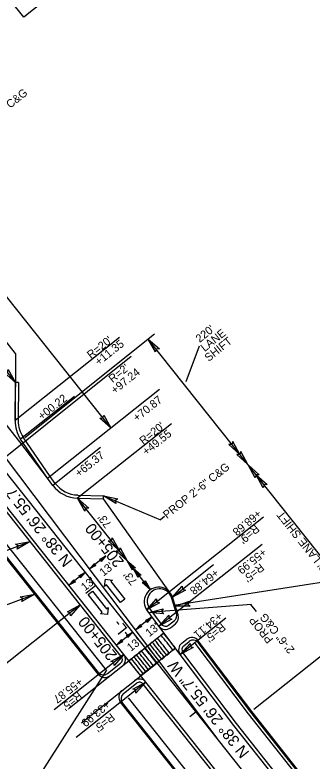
# Model space of a CAD drawing. Extents: x 472216 to 481979, y 489069 to 507339.
# Drawn here: x 473911.3 to 474095.5, y 505738.4 to 506201.2 of the extents above; entities that cross this region are included whole.
import ezdxf

# ---------------------------------------------------------------- set-up
doc = ezdxf.new("R2010")
doc.units = 0
for name, color, linetype in [('Exist Horizontal Alignment Point', 7, 'Continuous'), ('Prop Drainage Structure Outlet Berm Ditch 850 10 CELL', 7, 'Continuous'), ('Prop Drainage Structure Pipe CSP 15in', 7, 'Continuous'), ('Prop Drainage Structure Pipe RCP 15in Class III Label', 7, 'Continuous'), ('Prop Drainage Structure Pipe RCP 24in Class III Label', 7, 'Continuous'), ('Prop Drainage Structure Pipe Side Drain 15in Label', 7, 'Continuous'), ('Prop Erosion Embankment Toe Protection Label', 7, 'Continuous'), ('Prop Erosion Rip Rap Single Stone CELL', 7, 'Continuous'), ('Prop Grid Mask', 7, 'Continuous'), ('Prop NEU Channel Block Detail CELL', 7, 'Continuous'), ('Sheet Block Revision CELL', 7, 'Continuous'), ('Sheet North Arrow Point CELL', 7, 'Continuous'), ('Sheet PE Seal Cell', 7, 'Continuous'), ('Sheet Plan And Profile CELL', 7, 'Continuous'), ('Sheet Plot Border Inside CELL', 7, 'Continuous'), ('Sheet Plot Border Outside CELL', 7, 'Continuous'), ('Sheet Profile Grid Major CELL', 7, 'Continuous'), ('Sheet Profile Grid Minor CELL', 7, 'Continuous')]:
    doc.layers.add(name, color=color, linetype=linetype)

msp = doc.modelspace()

# ---------------------------------------------------------------- linework, layer by layer
at = {"layer": 'Exist Horizontal Alignment Point'}
msp.add_lwpolyline([(473898.73, 506222.19), (473943.81, 506258.27), (473961.81, 506235.77), (473916.74, 506199.7)], close=True, dxfattribs=at)
at = {"layer": 'Prop Drainage Structure Outlet Berm Ditch 850 10 CELL'}
for points in [[(473998.34, 505992.16), (473993.95, 506000.17), (474000.83, 505994.08), (473998.87, 505993.98)], [(473907.18, 505981.29), (473911.57, 505973.27), (473904.68, 505979.37), (473906.65, 505979.46)], [(473966.35, 505953.03), (473970.74, 505945.02), (473963.86, 505951.11), (473965.82, 505951.21)], [(474043.92, 505934.7), (474050.74, 505928.63), (474046.35, 505936.7), (474045.82, 505934.8)], [(474048.84, 505928.52), (474055.66, 505922.45), (474051.27, 505930.52), (474050.74, 505928.63)], [(474060.27, 505914.13), (474055.9, 505922.15), (474062.77, 505916.05), (474060.81, 505915.96)], [(474065.18, 505907.95), (474060.81, 505915.97), (474067.68, 505909.87), (474065.72, 505909.78)], [(473954.52, 505893.43), (473950.14, 505901.44), (473957.02, 505895.35), (473955.05, 505895.26)], [(473973.85, 505898.08), (473966.16, 505903.01), (473975.12, 505900.96), (473973.44, 505899.94)], [(473971.65, 505876.84), (473976.04, 505868.83), (473969.16, 505874.92), (473971.12, 505875.01)], [(473911.65, 505872.9), (473920.62, 505874.62), (473912.71, 505869.94), (473913.23, 505871.84)], [(473976.57, 505870.65), (473980.95, 505862.64), (473974.07, 505868.73), (473976.04, 505868.83)], [(473963.68, 505863.46), (473967.69, 505865.65), (473964.64, 505862.21), (473964.59, 505863.19)], [(473984.14, 505856.81), (473980.95, 505862.64), (473985.96, 505858.2), (473984.53, 505858.13)], [(473961.52, 505859.76), (473957.51, 505857.57), (473960.56, 505861.01), (473960.6, 505860.02)], [(473987.72, 505852.3), (473984.53, 505858.13), (473989.54, 505853.7), (473988.1, 505853.63)], [(473950.93, 505853.33), (473954.94, 505855.53), (473951.89, 505852.08), (473951.84, 505853.07)], [(473948.76, 505849.63), (473944.76, 505847.44), (473947.8, 505850.88), (473947.85, 505849.9)], [(473992.04, 505850.48), (473995.23, 505844.65), (473990.22, 505849.09), (473991.66, 505849.15)], [(474016.94, 505844.43), (474008.94, 505840.02), (474015.01, 505846.92), (474015.11, 505844.96)], [(473914.58, 505840.27), (473923.54, 505841.99), (473915.64, 505837.31), (473916.15, 505839.21)], [(474000.95, 505836.55), (473992.94, 505832.17), (473999.03, 505839.05), (473999.13, 505837.08)], [(473943.8, 505830.96), (473951.81, 505835.34), (473945.72, 505828.46), (473945.62, 505830.43)], [(474019.83, 505834.42), (474010.7, 505834.54), (474019.39, 505837.54), (474018.5, 505835.78)], [(474003.31, 505829.66), (473994.21, 505830.48), (474003.1, 505832.8), (474002.09, 505831.12)], [(473992.21, 505825.62), (473996.21, 505827.81), (473993.17, 505824.37), (473993.12, 505825.36)], [(474008.59, 505826.42), (474000.58, 505822.04), (474006.67, 505828.92), (474006.77, 505826.95)], [(473990.04, 505821.92), (473986.04, 505819.73), (473989.08, 505823.17), (473989.13, 505822.19)], [(473980.39, 505816.24), (473984.39, 505818.43), (473981.35, 505814.99), (473981.3, 505815.97)], [(473978.22, 505812.53), (473974.21, 505810.34), (473977.26, 505813.78), (473977.3, 505812.8)], [(474021.77, 505808.94), (474013.76, 505804.56), (474019.85, 505811.44), (474019.94, 505809.47)], [(473970.78, 505800.19), (473978.79, 505804.57), (473972.7, 505797.69), (473972.6, 505799.66)], [(473984.38, 505783.06), (473992.39, 505787.44), (473986.3, 505780.56), (473986.21, 505782.53)]]:
    msp.add_lwpolyline(points, close=True, dxfattribs=at)
at = {"layer": 'Prop Drainage Structure Pipe RCP 15in Class III Label'}
for p, q in [((474036.62, 505752.65), (473904.13, 505928.37)), ((473981.9, 505800.66), (474003.67, 505817.94)), ((474003.44, 505817.76), (474001.87, 505816.51)), ((473996.45, 505812.21), (473994.88, 505810.96)), ((473999.58, 505814.7), (473998.01, 505813.45)), ((473989.73, 505806.88), (473988.17, 505805.63)), ((474010.82, 505808.46), (473989.35, 505791.41)), ((473993.31, 505809.72), (473991.75, 505808.48)), ((474009.25, 505807.21), (474010.82, 505808.46)), ((473983.47, 505801.9), (473981.9, 505800.66)), ((473986.6, 505804.39), (473985.03, 505803.15)), ((474002.27, 505801.66), (474003.83, 505802.91)), ((474005.4, 505804.15), (474006.96, 505805.39)), ((473995.55, 505796.33), (473997.12, 505797.58)), ((473999.13, 505799.18), (474000.7, 505800.42)), ((473989.29, 505791.36), (473990.85, 505792.6)), ((473992.42, 505793.84), (473993.98, 505795.09))]:
    msp.add_line(p, q, dxfattribs=at)
for centre, radius, start, end in [((472583.06, 504682.43), 1816.36, 38.26149, 38.63614), ((472585.59, 504684.44), 1815.13, 38.26135, 38.63625), ((472578.6, 504678.89), 1815.13, 38.26135, 38.63625), ((472579.2, 504679.36), 1816.36, 38.26149, 38.63614), ((472581.74, 504681.38), 1815.13, 38.26135, 38.63625), ((472571.89, 504673.56), 1815.13, 38.26135, 38.63625), ((472572.94, 504674.39), 1816.36, 38.26149, 38.63614), ((472575.47, 504676.4), 1815.13, 38.26135, 38.63625), ((472576.07, 504676.88), 1816.36, 38.26149, 38.63614), ((472565.62, 504668.58), 1815.13, 38.26135, 38.63625), ((472566.22, 504669.06), 1816.36, 38.26149, 38.63614), ((472568.76, 504671.07), 1815.13, 38.26135, 38.63625), ((472569.36, 504671.55), 1816.36, 38.26149, 38.63614), ((472563.09, 504666.57), 1816.36, 38.26149, 38.63614)]:
    msp.add_arc(centre, radius, start, end, dxfattribs=at)
at = {"layer": 'Prop Drainage Structure Pipe RCP 24in Class III Label'}
for p, q in [((473911.73, 505991.16), (473885.11, 506024.68)), ((473911.73, 505991.16), (473911.35, 505949.55)), ((473978.79, 505804.57), (473868.84, 505943.06)), ((473931.4, 505913.79), (473914.82, 505938.1)), ((473963.13, 505792.14), (473853.17, 505930.62)), ((473934.71, 505909.39), (473931.4, 505913.79)), ((473950.14, 505901.44), (473966.11, 505901.01)), ((473966.11, 505901.01), (473966.16, 505903.01)), ((474007.8, 505842.34), (473966.11, 505901.01)), ((474012.47, 505829.07), (474008.94, 505840.02)), ((474000.58, 505822.04), (473992.94, 505832.17)), ((474007.68, 505821.13), (474010.82, 505823.62)), ((474014.64, 505811.49), (474017.77, 505813.98)), ((474058.03, 505769.1), (474024.88, 505813.07)), ((474047, 505760.48), (474013.76, 505804.56)), ((473970.15, 505791.33), (473977.98, 505797.55)), ((473977.54, 505782.03), (473985.37, 505788.25)), ((474099.32, 505652.77), (473992.39, 505787.44)), ((474083.66, 505640.33), (473976.73, 505775)), ((474130.65, 505677.64), (474058.03, 505769.1)), ((474119.68, 505668.94), (474046.96, 505760.53))]:
    msp.add_line(p, q, dxfattribs=at)
for centre, radius, start, end in [((473931.34, 505949.37), 20, 179.4688, 214.2895), ((473950.68, 505921.44), 20, 217.0167, 268.4492), ((474000.37, 505837.26), 9, 17.8492, 217.0167), ((474007.71, 505827.53), 5, 308.4488, 17.8492), ((474004.57, 505825.05), 5, 217.0167, 308.4488), ((474017.75, 505807.57), 5, 128.4488, 217.0167), ((474020.88, 505810.06), 5, 37.0167, 128.4488), ((473974.88, 505801.47), 5, 308.4488, 38.4488), ((473967.04, 505795.25), 5, 218.4488, 308.4488), ((473988.48, 505784.33), 5, 38.4488, 128.4488), ((473980.65, 505778.11), 5, 128.4488, 218.4488)]:
    msp.add_arc(centre, radius, start, end, dxfattribs=at)
at = {"layer": 'Prop Drainage Structure Pipe Side Drain 15in Label'}
for p, q in [((473966.87, 505846.79), (473967.34, 505851.18)), ((473967.34, 505851.18), (473971.81, 505850.7)), ((473971.81, 505850.7), (473970.63, 505849.77)), ((473970.63, 505849.77), (473979.34, 505838.81)), ((473956.71, 505841.73), (473959.29, 505843.78)), ((473959.29, 505843.78), (473968, 505832.82)), ((473968.05, 505847.72), (473966.87, 505846.79)), ((473976.75, 505836.76), (473968.05, 505847.72)), ((473965.41, 505830.77), (473956.71, 505841.73)), ((473979.34, 505838.81), (473976.75, 505836.76)), ((473964.24, 505829.83), (473965.41, 505830.77)), ((473968.7, 505829.36), (473964.24, 505829.83)), ((473968, 505832.82), (473969.17, 505833.75)), ((473969.17, 505833.75), (473968.7, 505829.36))]:
    msp.add_line(p, q, dxfattribs=at)
at = {"layer": 'Prop Erosion Embankment Toe Protection Label'}
for p, q in [((473914.41, 505936.32), (473860.89, 506003.73)), ((473931.4, 505913.79), (473914.41, 505936.32)), ((474013.76, 505804.56), (474000.58, 505822.04)), ((473992.39, 505787.44), (473978.79, 505804.57))]:
    msp.add_line(p, q, dxfattribs=at)
at = {"layer": 'Prop Erosion Rip Rap Single Stone CELL'}
for p, q in [((473967.97, 505794.88), (473857.91, 505933.5)), ((474056, 505767.65), (474022.94, 505811.49)), ((474087.96, 505643.75), (473981.65, 505777.65)), ((474128.69, 505676.09), (474056, 505767.65))]:
    msp.add_line(p, q, dxfattribs=at)
at = {"layer": 'Prop Grid Mask'}
for p, q in [((473913.57, 505973.26), (473911.57, 505973.27)), ((473913.57, 505973.26), (473913.35, 505949.53)), ((473977.23, 505803.33), (473867.32, 505941.76)), ((473933.02, 505914.95), (473916.47, 505939.23)), ((473936.31, 505910.6), (473933.02, 505914.95)), ((473950.19, 505903.44), (473966.16, 505903.01)), ((474002.18, 505823.24), (473994.85, 505832.96)), ((474006.44, 505822.7), (474010.15, 505825.64)), ((474015.88, 505809.92), (474019.26, 505812.6)), ((474048.59, 505761.68), (474015.35, 505805.77)), ((473968.65, 505792.69), (473976.74, 505799.12)), ((473978.52, 505780.26), (473986.61, 505786.68)), ((474097.75, 505651.53), (473990.83, 505786.2)), ((474121.25, 505670.18), (474048.54, 505761.76))]:
    msp.add_line(p, q, dxfattribs=at)
for centre, radius, start, end in [((473931.34, 505949.37), 18, 179.4688, 214.2895), ((473950.68, 505921.44), 18, 217.0167, 268.4492), ((474000.97, 505837.57), 7.67, 17.8492, 217.0167), ((474007.66, 505828.77), 4, 308.4488, 17.8492), ((474004.57, 505825.05), 3, 217.0167, 308.4488), ((474021.75, 505809.47), 4, 37.0168, 128.4488), ((474017.75, 505807.57), 3, 128.4488, 217.0167), ((473974.88, 505801.47), 3, 308.4488, 38.4488), ((473966.16, 505795.82), 4, 218.4488, 308.4488), ((473988.48, 505784.33), 3, 38.4488, 128.4488), ((473981.01, 505777.12), 4, 128.4488, 218.4488)]:
    msp.add_arc(centre, radius, start, end, dxfattribs=at)
at = {"layer": 'Prop NEU Channel Block Detail CELL'}
for p, q in [((473963.03, 505793.34), (473853.74, 505930.98)), ((474011.47, 505830), (474008.27, 505839.92)), ((474057.5, 505768.7), (474024.94, 505811.88)), ((474084.18, 505640.75), (473977.88, 505774.64)), ((474130.12, 505677.23), (474057.5, 505768.7))]:
    msp.add_line(p, q, dxfattribs=at)
at = {"layer": 'Sheet Block Revision CELL'}
for p, q in [((473970.74, 505945.02), (473769.94, 506197.92)), ((473911.57, 505973.27), (473872.92, 506021.95)), ((473976.16, 506001.03), (473911.35, 505949.55)), ((473997.86, 506003.29), (473917.46, 505938.95)), ((474130.99, 505827.57), (473993.96, 506000.16)), ((474017.43, 505973.91), (474025.76, 505995.95)), ((473983.39, 505989.25), (473903.22, 505925.09)), ((473931.4, 505913.79), (474000.94, 505969)), ((473948.15, 505964.57), (473914.82, 505938.1)), ((474008.29, 505947.63), (473950.14, 505901.44)), ((473964.42, 505932.99), (473934.71, 505909.39)), ((473995.23, 505844.65), (473950.14, 505901.44)), ((473966.16, 505903.01), (474001.48, 505888.1)), ((474065.39, 505889.7), (473992.94, 505832.17)), ((474003.9, 505890.04), (474001.48, 505888.1)), ((473885.79, 505861.51), (473920.62, 505874.62)), ((474064.58, 505872.84), (474000.58, 505822.04)), ((473967.69, 505865.65), (473957.51, 505857.57)), ((474191.69, 505863.2), (474009.87, 505834.96)), ((474008.94, 505840.02), (474034.38, 505860.38)), ((473954.94, 505855.53), (473944.76, 505847.44)), ((473888.72, 505828.88), (473923.54, 505841.99)), ((473951.77, 505835.31), (473851.26, 505755.51)), ((474057.92, 505835.59), (473996.57, 505830.67)), ((474061.06, 505831.26), (474057.61, 505835.57)), ((474059.35, 505770.7), (474134.91, 505830.68)), ((473996.22, 505827.82), (473986.04, 505819.73)), ((474042.08, 505827.05), (474013.76, 505804.56)), ((473984.39, 505818.43), (473974.21, 505810.34)), ((473978.75, 505804.54), (473935.59, 505770.27)), ((473967.97, 505794.88), (473915.82, 505713.06)), ((473992.39, 505787.44), (473949.19, 505753.14))]:
    msp.add_line(p, q, dxfattribs=at)
at = {"layer": 'Sheet North Arrow Point CELL'}
msp.add_line((474109.5, 505660.85), (473657.57, 506230.05), dxfattribs=at)
at = {"layer": 'Sheet PE Seal Cell'}
msp.add_line((474023.71, 505768.91), (474019.8, 505765.8), dxfattribs=at)
at = {"layer": 'Sheet Plot Border Inside CELL'}
msp.add_line((473911.35, 505949.55), (473911.57, 505973.27), dxfattribs=at)
at = {"layer": 'Sheet Plot Border Outside CELL'}
for p, q in [((473945.09, 505771.44), (473992.08, 505808.75)), ((473945.09, 505771.44), (473992.08, 505808.75)), ((473952.48, 505762.13), (473999.47, 505799.44)), ((473952.48, 505762.13), (473999.47, 505799.44))]:
    msp.add_line(p, q, dxfattribs=at)
at = {"layer": 'Sheet Profile Grid Minor CELL'}
msp.add_line((473961.53, 505847.22), (473955.26, 505842.25), dxfattribs=at)

# ---------------------------------------------------------------- texts
at = {"layer": 'Prop Drainage Structure Pipe CSP 15in'}
for s, rotation, p in [('PROP 2\'-6" C&G', 38.6712, (473880.21, 506120.52)), ("220' ", 38.6712, (474025.77, 505997.67)), ('LANE ', 38.6712, (474028.88, 505992.05)), ("R=20'", 38.4488, (473958.4, 505987.68)), ('SHIFT', 38.6712, (474031.34, 505985.89)), ('+11.35', 38.4488, (473963.27, 505983.45)), ("R=2'", 38.6712, (473971.8, 505972.77)), ('+97.24', 38.6712, (473973.23, 505965.79)), ('+00.22', 38.4488, (473928.02, 505949.66)), ('+70.87', 38.4488, (473986.92, 505948.7)), ("R=20'", 38.4488, (473990.88, 505934.36)), ('+49.55', 38.4488, (473992.73, 505927.73)), ('+65.37', 38.4488, (473951.01, 505914.31)), ('PROP 2\'-6" C&G', 38.6712, (474005.52, 505888.47)), ("73'", 127.7688, (473971.43, 505885.38)), ('+68.68', 220.0664, (474061.51, 505894.73)), ("220' LANE SHIFT", 128.4488, (474110.01, 505852.56)), ("R=9'", 220.0664, (474060.23, 505885.37)), ('+55.99', 218.6712, (474064.79, 505870.71)), ("13'", 38.4488, (473966.13, 505852.75)), ("R=5'", 218.6712, (474063.25, 505861.36)), ("13'", 38.4488, (473954.67, 505843.65)), ("73'", 127.7688, (473987.38, 505849.82)), ('+64.88', 218.6712, (474035.27, 505857.96)), ('2\'-6" C&G', 128.6712, (474084.97, 505807.53)), ('+34.11', 220.0664, (474037.39, 505831.01)), ('PROP ', 128.6712, (474071.74, 505813.92)), ("13'", 38.4488, (473994.6, 505815.22)), ("R=5'", 220.0664, (474039.27, 505824.31)), ("13'", 38.4488, (473983.14, 505806.12)), ('+55.87', 217.1749, (473950.94, 505790.32)), ("R=5'", 218.4488, (473950.51, 505781.62)), ('+33.99', 220.0664, (473967.7, 505776.28)), ("R=5'", 218.4488, (473970.69, 505768.44))]:
    msp.add_text(s, height=5, rotation=rotation, dxfattribs=at).set_placement(p)
at = {"layer": 'Sheet Plan And Profile CELL'}
for s, rotation, p in [('N 38%%d 26\' 55.7" W', 128.4488, (473947.27, 505862.4)), ('-L-', 128.6712, (473983.36, 505818.01)), ('N 38%%d 26\' 55.7" W', 128.4488, (474056.95, 505743.76))]:
    msp.add_text(s, height=7, rotation=rotation, dxfattribs=at).set_placement(p)
at = {"layer": 'Sheet Profile Grid Major CELL'}
for p in [(473979.26, 505862.06), (473974.99, 505804.22)]:
    msp.add_text('205+00', height=7, rotation=128.4488, dxfattribs=at).set_placement(p)

doc.saveas('drawing.dxf')
